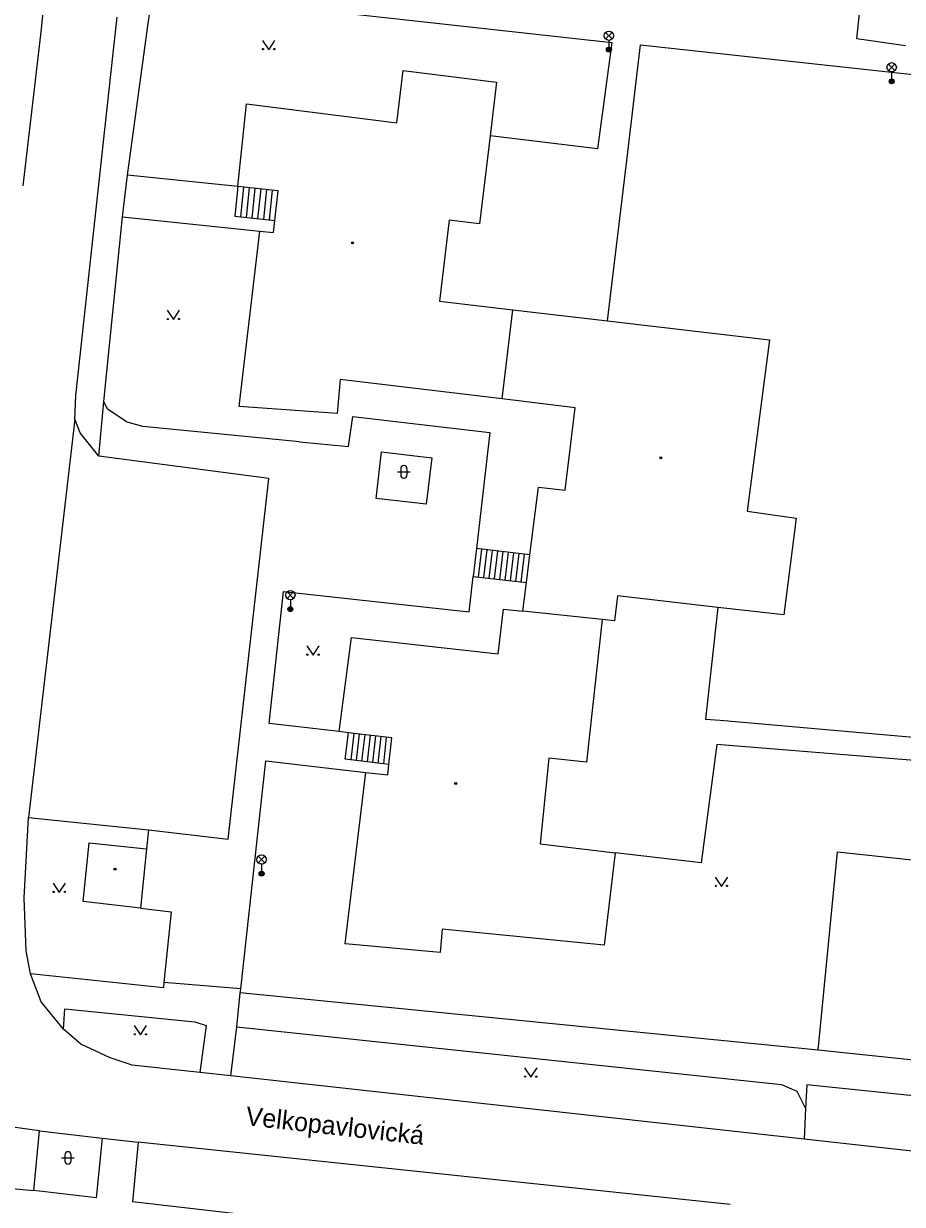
# Model space of a CAD drawing. Extents: x -595546 to -593986, y -1160845 to -1159202.
# Drawn here: x -594165.8 to -594095.2, y -1160155.2 to -1160060.3 of the extents above; entities that cross this region are included whole.
import ezdxf

# ---------------------------------------------------------------- set-up
doc = ezdxf.new("R2010")
doc.units = 0
for name, color, linetype in [('Level 33', 7, 'Continuous'), ('Level 36', 7, 'Continuous'), ('Level 39', 7, 'Continuous'), ('Nazvy ulic', 7, 'Continuous'), ('Specificka linie pasportu komunikaci', 7, 'Continuous'), ('TM - budovy zdene_ betonove - VP', 7, 'Continuous'), ('TM - chodniky - VP', 7, 'Continuous'), ('TM - komunikace - VP', 7, 'Continuous'), ('TM - rozhrani ploch obecne - VP', 7, 'Continuous'), ('TM - schody - VP', 7, 'Continuous')]:
    doc.layers.add(name, color=color, linetype=linetype)

msp = doc.modelspace()

# ---------------------------------------------------------------- linework, layer by layer
at = {"layer": 'Level 33'}
for p, q in [((-594119.065, -1160061.56), (-594118.535, -1160061.03)), ((-594119.065, -1160061.03), (-594118.535, -1160061.56)), ((-594118.8, -1160061.67), (-594118.8, -1160062.42)), ((-594096.355, -1160064.1), (-594095.825, -1160063.57)), ((-594096.355, -1160063.57), (-594095.825, -1160064.1)), ((-594096.09, -1160064.21), (-594096.09, -1160064.96)), ((-594144.645, -1160106.51), (-594144.115, -1160105.98)), ((-594144.645, -1160105.98), (-594144.115, -1160106.51)), ((-594144.38, -1160106.62), (-594144.38, -1160107.37)), ((-594146.955, -1160127.76), (-594146.425, -1160127.23)), ((-594146.955, -1160127.23), (-594146.425, -1160127.76)), ((-594146.69, -1160127.87), (-594146.69, -1160128.62))]:
    msp.add_line(p, q, dxfattribs=at)
for centre, radius in [((-594118.8, -1160061.295), 0.375), ((-594118.8, -1160062.42), 0.2), ((-594118.8, -1160062.42), 0.145), ((-594118.8, -1160062.42), 0.0876), ((-594096.09, -1160063.835), 0.375), ((-594096.09, -1160064.96), 0.2), ((-594096.09, -1160064.96), 0.145), ((-594096.09, -1160064.96), 0.0876), ((-594144.38, -1160106.245), 0.375), ((-594144.38, -1160107.37), 0.2), ((-594144.38, -1160107.37), 0.145), ((-594144.38, -1160107.37), 0.0876), ((-594146.69, -1160127.495), 0.375), ((-594146.69, -1160128.62), 0.2), ((-594146.69, -1160128.62), 0.145), ((-594146.69, -1160128.62), 0.0876)]:
    msp.add_circle(centre, radius, dxfattribs=at)
at = {"layer": 'Level 36'}
for p, q in [((-594135.766, -1160096.336), (-594134.766, -1160096.336)), ((-594135.516, -1160096.086), (-594135.516, -1160096.586)), ((-594135.016, -1160096.086), (-594135.016, -1160096.586)), ((-594162.746, -1160151.466), (-594161.746, -1160151.466)), ((-594162.496, -1160151.216), (-594162.496, -1160151.716)), ((-594161.996, -1160151.216), (-594161.996, -1160151.716))]:
    msp.add_line(p, q, dxfattribs=at)
for points in [[(-594146.62, -1160061.67), (-594146.12, -1160062.42), (-594145.62, -1160061.67)], [(-594154.27, -1160083.36), (-594153.77, -1160084.11), (-594153.27, -1160083.36)], [(-594143.06, -1160110.33), (-594142.56, -1160111.08), (-594142.06, -1160110.33)], [(-594110.26, -1160128.9), (-594109.76, -1160129.65), (-594109.26, -1160128.9)], [(-594163.44, -1160129.39), (-594162.94, -1160130.14), (-594162.44, -1160129.39)], [(-594156.92, -1160140.83), (-594156.42, -1160141.58), (-594155.92, -1160140.83)], [(-594125.57, -1160144.23), (-594125.07, -1160144.98), (-594124.57, -1160144.23)]]:
    msp.add_lwpolyline(points, dxfattribs=at)
for centre in [(-594146.57, -1160062.37), (-594145.671, -1160062.37), (-594154.22, -1160084.06), (-594153.321, -1160084.06), (-594143.01, -1160111.03), (-594142.111, -1160111.03), (-594163.39, -1160130.09), (-594162.491, -1160130.09), (-594110.21, -1160129.6), (-594109.311, -1160129.6), (-594156.87, -1160141.53), (-594155.971, -1160141.53), (-594125.52, -1160144.93), (-594124.621, -1160144.93)]:
    msp.add_circle(centre, 0.05, dxfattribs=at)
for centre, start, end in [((-594135.266, -1160096.086), 0, 180), ((-594135.266, -1160096.586), 180, 0), ((-594162.246, -1160151.216), 0, 180), ((-594162.246, -1160151.716), 180, 0)]:
    msp.add_arc(centre, 0.25, start, end, dxfattribs=at)
at = {"layer": 'Level 39'}
for centre, radius in [((-594139.39, -1160077.94), 0.09), ((-594139.39, -1160077.94), 0.0398), ((-594114.63, -1160095.21), 0.09), ((-594114.63, -1160095.21), 0.0398), ((-594131.1, -1160121.38), 0.09), ((-594131.1, -1160121.38), 0.0398), ((-594158.47, -1160128.26), 0.09), ((-594158.47, -1160128.26), 0.0398)]:
    msp.add_circle(centre, radius, dxfattribs=at)
at = {"layer": 'Specificka linie pasportu komunikaci'}
for points in [[(-594157.85, -1160075.85), (-594157.47, -1160072.5)], [(-594159.77, -1160095.07), (-594159.37, -1160090.68)], [(-594161.69, -1160092.1), (-594165.42, -1160124.11)], [(-594148.36, -1160137.87), (-594154.53, -1160137.36)], [(-594148.68, -1160140.92), (-594148.4, -1160138.19)], [(-594090.71, -1160146.86), (-594102.9, -1160145.59), (-594103.02, -1160147.5)], [(-594109.06, -1160155.2), (-594156.59, -1160150.2)]]:
    msp.add_lwpolyline(points, dxfattribs=at)
at = {"layer": 'TM - budovy zdene_ betonove - VP'}
for points in [[(-594135.82, -1160068.31), (-594135.32, -1160064.09)], [(-594135.32, -1160064.09), (-594127.83, -1160065.03)], [(-594127.83, -1160065.03), (-594128.34, -1160069.33)], [(-594148.6, -1160073.42), (-594147.9, -1160066.78)], [(-594147.9, -1160066.78), (-594135.82, -1160068.31)], [(-594128.34, -1160069.33), (-594129.18, -1160076.41)], [(-594145.37, -1160073.76), (-594148.6, -1160073.42)], [(-594145.62, -1160076.15), (-594145.37, -1160073.76)], [(-594148.49, -1160091.09), (-594146.84, -1160076.99)], [(-594146.84, -1160076.99), (-594145.72, -1160077.11)], [(-594145.72, -1160077.11), (-594145.62, -1160076.15)], [(-594131.62, -1160076.12), (-594132.41, -1160082.63)], [(-594129.18, -1160076.41), (-594131.62, -1160076.12)], [(-594132.41, -1160082.63), (-594126.51, -1160083.32)], [(-594127.36, -1160090.48), (-594126.51, -1160083.32)], [(-594126.51, -1160083.32), (-594118.92, -1160084.21)], [(-594118.92, -1160084.21), (-594105.89, -1160085.74)], [(-594105.89, -1160085.74), (-594107.69, -1160099.49)], [(-594140.39, -1160088.91), (-594140.63, -1160091.65)], [(-594127.36, -1160090.48), (-594140.39, -1160088.91)], [(-594140.63, -1160091.65), (-594148.49, -1160091.09)], [(-594121.5, -1160091.19), (-594127.36, -1160090.48)], [(-594122.3, -1160097.81), (-594121.5, -1160091.19)], [(-594125.14, -1160103), (-594124.46, -1160097.56)], [(-594124.46, -1160097.56), (-594122.3, -1160097.81)], [(-594107.69, -1160099.49), (-594103.77, -1160100.06)], [(-594103.77, -1160100.06), (-594104.75, -1160107.84)], [(-594125.42, -1160105.24), (-594125.14, -1160103)], [(-594125.71, -1160107.53), (-594125.42, -1160105.24)], [(-594118.11, -1160106.29), (-594118.35, -1160108.31)], [(-594110.05, -1160107.25), (-594118.11, -1160106.29)], [(-594104.75, -1160107.84), (-594110.05, -1160107.25)], [(-594127.69, -1160110.95), (-594127.25, -1160107.37)], [(-594127.25, -1160107.37), (-594125.71, -1160107.53)], [(-594119.34, -1160108.2), (-594125.71, -1160107.53)], [(-594119.34, -1160108.2), (-594120.61, -1160119.66)], [(-594118.35, -1160108.31), (-594119.34, -1160108.2)], [(-594140.46, -1160117.21), (-594139.46, -1160109.65)], [(-594139.46, -1160109.65), (-594127.69, -1160110.95)], [(-594139.71, -1160117.3), (-594140.46, -1160117.21)], [(-594136.24, -1160117.7), (-594139.71, -1160117.3)], [(-594136.47, -1160119.85), (-594136.24, -1160117.7)], [(-594123.62, -1160119.33), (-594124.31, -1160126.23)], [(-594120.61, -1160119.66), (-594123.62, -1160119.33)], [(-594139.98, -1160134.25), (-594138.32, -1160120.49)], [(-594138.32, -1160120.49), (-594136.56, -1160120.69)], [(-594136.56, -1160120.69), (-594136.47, -1160119.85)], [(-594161.01, -1160130.85), (-594160.54, -1160126.14)], [(-594160.54, -1160126.14), (-594155.93, -1160126.63)], [(-594124.31, -1160126.23), (-594118.3, -1160126.94)], [(-594155.93, -1160126.63), (-594156.41, -1160131.4)], [(-594118.3, -1160126.94), (-594119.18, -1160134.38)], [(-594101.99, -1160142.8), (-594100.45, -1160126.87)], [(-594100.45, -1160126.87), (-594086.96, -1160128.32)], [(-594156.41, -1160131.4), (-594161.01, -1160130.85)], [(-594132.18, -1160133.09), (-594132.36, -1160134.96)], [(-594119.18, -1160134.38), (-594132.18, -1160133.09)], [(-594132.36, -1160134.96), (-594139.98, -1160134.25)], [(-594088.48, -1160144.22), (-594101.99, -1160142.8)]]:
    msp.add_lwpolyline(points, dxfattribs=at)
at = {"layer": 'TM - chodniky - VP'}
for points in [[(-594098.9, -1160061.54), (-594097.08, -1160044.31)], [(-594145.29, -1160058.89), (-594118.55, -1160061.84)], [(-594155.82, -1160060.51), (-594155.64, -1160059.21)], [(-594157.47, -1160072.5), (-594155.82, -1160060.51)], [(-594094.97, -1160062.11), (-594098.9, -1160061.54)], [(-594118.55, -1160061.84), (-594119.72, -1160070.39)], [(-594117.29, -1160070.65), (-594116.25, -1160062.02)], [(-594116.25, -1160062.02), (-594078.18, -1160066.17)], [(-594119.72, -1160070.39), (-594128.34, -1160069.33)], [(-594118.92, -1160084.21), (-594117.29, -1160070.65)], [(-594148.6, -1160073.42), (-594157.47, -1160072.5)], [(-594159.37, -1160090.68), (-594157.85, -1160075.85)], [(-594157.85, -1160075.85), (-594146.84, -1160076.99)], [(-594159.07, -1160091.29), (-594159.37, -1160090.68)], [(-594157.49, -1160092.36), (-594159.07, -1160091.29)], [(-594139.71, -1160094.31), (-594139.37, -1160091.88)], [(-594139.37, -1160091.88), (-594128.36, -1160093.18)], [(-594156.24, -1160092.7), (-594157.49, -1160092.36)], [(-594143.64, -1160093.92), (-594156.24, -1160092.7)], [(-594143.64, -1160093.92), (-594139.71, -1160094.31)], [(-594128.36, -1160093.18), (-594129.44, -1160102.5)], [(-594129.44, -1160102.5), (-594129.7, -1160104.74)], [(-594130.03, -1160107.58), (-594129.7, -1160104.74)], [(-594146.09, -1160116.56), (-594144.94, -1160105.94)], [(-594144.94, -1160105.94), (-594130.03, -1160107.58)], [(-594110.05, -1160107.25), (-594111.04, -1160116.2)], [(-594140.46, -1160117.21), (-594146.09, -1160116.56)], [(-594111.04, -1160116.2), (-594109.87, -1160116.28)], [(-594109.87, -1160116.28), (-594084.63, -1160118.52)], [(-594110.13, -1160118.25), (-594111.4, -1160127.75)], [(-594085.03, -1160120.27), (-594110.13, -1160118.25)], [(-594148.36, -1160137.87), (-594146.36, -1160119.56)], [(-594146.36, -1160119.56), (-594138.32, -1160120.49)], [(-594155.78, -1160125.09), (-594155.93, -1160126.63)], [(-594111.4, -1160127.75), (-594118.3, -1160126.94)], [(-594156.41, -1160131.4), (-594153.94, -1160131.7)], [(-594153.94, -1160131.7), (-594154.53, -1160137.36)], [(-594154.58, -1160137.8), (-594165.25, -1160136.67)], [(-594154.53, -1160137.36), (-594154.58, -1160137.8)], [(-594148.4, -1160138.19), (-594148.36, -1160137.87)], [(-594101.99, -1160142.8), (-594148.4, -1160138.19)], [(-594162.61, -1160141.12), (-594162.48, -1160139.47)], [(-594162.48, -1160139.47), (-594152.05, -1160140.52)], [(-594152.05, -1160140.52), (-594151.14, -1160140.81)], [(-594151.14, -1160140.81), (-594151.64, -1160144.6)], [(-594149.16, -1160144.87), (-594148.68, -1160140.92)], [(-594148.68, -1160140.92), (-594104.93, -1160145.56)], [(-594104.93, -1160145.56), (-594103.71, -1160146.09)], [(-594103.71, -1160146.09), (-594103.02, -1160147.5)], [(-594103.02, -1160147.5), (-594103.13, -1160149.95)], [(-594164.97, -1160154.09), (-594164.52, -1160149.28)], [(-594159.49, -1160149.87), (-594159.98, -1160154.66)], [(-594159.98, -1160154.66), (-594164.97, -1160154.09)]]:
    msp.add_lwpolyline(points, dxfattribs=at)
at = {"layer": 'TM - komunikace - VP'}
for points in [[(-594161.6, -1160090.2), (-594158.6, -1160062.69), (-594158.28, -1160059.81)], [(-594161.69, -1160092.1), (-594161.6, -1160090.2)], [(-594161.25, -1160093.21), (-594161.69, -1160092.1)], [(-594159.77, -1160095.07), (-594161.25, -1160093.21)], [(-594146.11, -1160096.86), (-594159.77, -1160095.07)], [(-594149.37, -1160125.85), (-594146.11, -1160096.86)], [(-594165.77, -1160130.57), (-594165.42, -1160124.11)], [(-594165.42, -1160124.11), (-594155.78, -1160125.09)], [(-594155.78, -1160125.09), (-594149.37, -1160125.85)], [(-594165.59, -1160134.83), (-594165.77, -1160130.57)], [(-594165.25, -1160136.67), (-594165.59, -1160134.83)], [(-594164.4, -1160138.93), (-594165.25, -1160136.67)], [(-594162.61, -1160141.12), (-594164.4, -1160138.93)], [(-594161.2, -1160142.32), (-594162.61, -1160141.12)], [(-594158.85, -1160143.41), (-594161.2, -1160142.32)], [(-594157.08, -1160144), (-594158.85, -1160143.41)], [(-594151.64, -1160144.6), (-594157.08, -1160144)], [(-594149.16, -1160144.87), (-594151.64, -1160144.6)], [(-594103.13, -1160149.95), (-594149.16, -1160144.87)], [(-594164.52, -1160149.28), (-594173.3, -1160148.07)], [(-594164.52, -1160149.28), (-594159.49, -1160149.87)], [(-594159.49, -1160149.87), (-594156.59, -1160150.2)], [(-594091.3, -1160151.27), (-594103.13, -1160149.95)], [(-594156.59, -1160150.2), (-594157.07, -1160154.99)], [(-594109.59, -1160160.48), (-594157.07, -1160154.99)]]:
    msp.add_lwpolyline(points, dxfattribs=at)
at = {"layer": 'TM - rozhrani ploch obecne - VP'}
for points in [[(-594165.84, -1160073.36), (-594164.36, -1160060.78), (-594164.17, -1160058.81)], [(-594148.6, -1160073.42), (-594148.85, -1160075.8), (-594145.62, -1160076.15)], [(-594137.5, -1160098.49), (-594137.05, -1160094.73)], [(-594137.05, -1160094.73), (-594134.59, -1160095.02)], [(-594134.59, -1160095.02), (-594133.02, -1160095.21)], [(-594133.02, -1160095.21), (-594133.47, -1160098.93)], [(-594133.47, -1160098.93), (-594137.5, -1160098.49)], [(-594125.14, -1160103), (-594129.44, -1160102.5)], [(-594129.7, -1160104.74), (-594125.42, -1160105.24)], [(-594136.47, -1160119.85), (-594139.97, -1160119.43), (-594139.71, -1160117.3)], [(-594174.01, -1160153.24), (-594164.97, -1160154.09)]]:
    msp.add_lwpolyline(points, dxfattribs=at)
at = {"layer": 'TM - schody - VP'}
for points in [[(-594148.14, -1160073.47), (-594148.39, -1160075.85)], [(-594147.68, -1160073.52), (-594147.93, -1160075.9)], [(-594147.22, -1160073.57), (-594147.47, -1160075.95)], [(-594146.76, -1160073.61), (-594147.01, -1160076)], [(-594146.3, -1160073.66), (-594146.54, -1160076.05)], [(-594145.84, -1160073.71), (-594146.08, -1160076.1)], [(-594129.27, -1160104.79), (-594129.01, -1160102.55)], [(-594128.84, -1160104.84), (-594128.58, -1160102.6)], [(-594128.42, -1160104.89), (-594128.15, -1160102.65)], [(-594127.99, -1160104.94), (-594127.72, -1160102.7)], [(-594127.56, -1160104.99), (-594127.29, -1160102.75)], [(-594127.13, -1160105.04), (-594126.86, -1160102.8)], [(-594126.7, -1160105.09), (-594126.43, -1160102.85)], [(-594126.28, -1160105.14), (-594126, -1160102.9)], [(-594125.85, -1160105.19), (-594125.57, -1160102.95)], [(-594139.28, -1160117.35), (-594139.53, -1160119.48)], [(-594138.85, -1160117.4), (-594139.1, -1160119.53)], [(-594138.41, -1160117.45), (-594138.66, -1160119.59)], [(-594137.98, -1160117.5), (-594138.22, -1160119.64)], [(-594137.54, -1160117.55), (-594137.78, -1160119.69)], [(-594137.11, -1160117.6), (-594137.35, -1160119.74)], [(-594136.68, -1160117.65), (-594136.91, -1160119.8)]]:
    msp.add_lwpolyline(points, dxfattribs=at)

# ---------------------------------------------------------------- texts
at = {"layer": 'Nazvy ulic'}
msp.add_text('Velkopavlovická', height=1.5, rotation=353.63444, dxfattribs=at).set_placement((-594148.023, -1160148.817))

doc.saveas('drawing.dxf')
